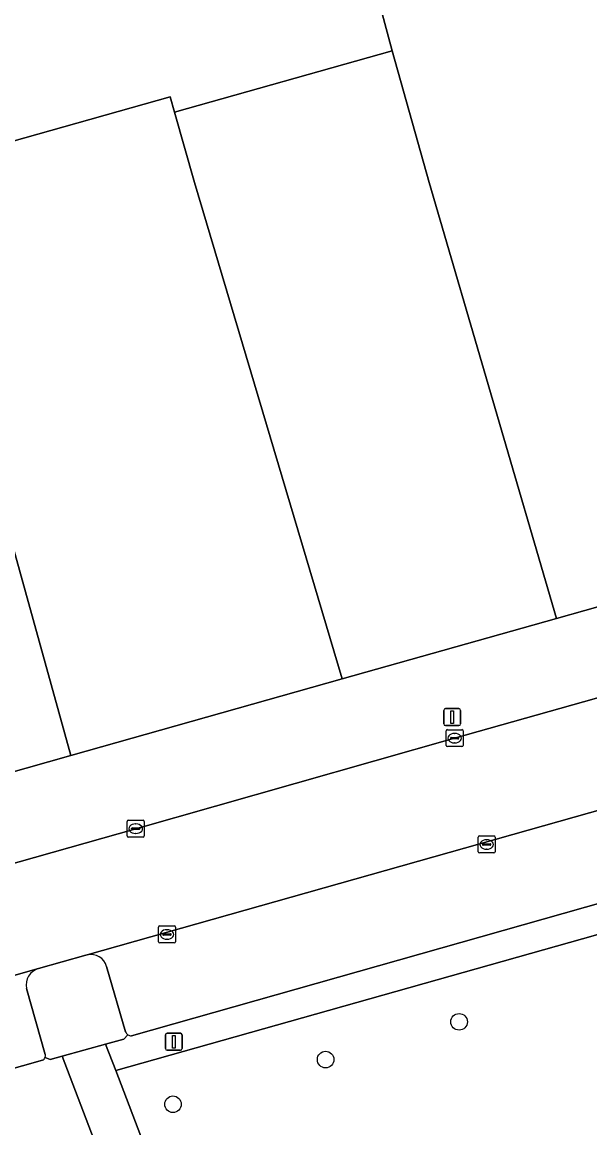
# Model space of a CAD drawing. Extents: x 159680 to 160786, y 387323 to 388340.
# Drawn here: x 159860.5 to 159893.9, y 387944.3 to 388009.5 of the extents above; entities that cross this region are included whole.
import ezdxf

# ---------------------------------------------------------------- set-up
doc = ezdxf.new("R2010")
doc.units = 0
for name, color, linetype in [('IMGEO_Boom', 7, 'Continuous'), ('IMGEO_Groenvoorziening', 7, 'Continuous'), ('IMGEO_Hek', 7, 'Continuous'), ('IMGEO_Kolk', 7, 'Continuous'), ('IMGEO_Lichtmast', 7, 'Continuous'), ('IMGEO_Pand', 7, 'Continuous'), ('IMGEO_Parkeervlak_open', 7, 'Continuous'), ('IMGEO_Rijbaan_lokaal_gesloten', 7, 'Continuous'), ('IMGEO_Voetpad_open', 7, 'Continuous')]:
    doc.layers.add(name, color=color, linetype=linetype)

msp = doc.modelspace()

# ---------------------------------------------------------------- linework, layer by layer
at = {"layer": 'IMGEO_Boom'}
for centre in [(159886.243, 387950.579), (159878.384, 387948.359), (159869.393, 387945.727)]:
    msp.add_circle(centre, 0.489, dxfattribs=at)
at = {"layer": 'IMGEO_Groenvoorziening'}
for points in [[(159935.859, 387969.267), (159919.115, 387964.542), (159866.95, 387949.763)], [(159866.738, 387949.821), (159866.507, 387949.567), (159865.426, 387949.267), (159866.018, 387947.713), (159937.637, 387967.912)], [(159861.706, 387948.32), (159853.16, 387945.903), (159853.146, 387945.899), (159869.919, 387892.256), (159882.464, 387897.134), (159862.86, 387948.556)], [(159862.86, 387948.556), (159862.157, 387948.362), (159861.856, 387948.473)]]:
    msp.add_lwpolyline(points, dxfattribs=at)
msp.add_lwpolyline([(159937.637, 387967.912), (159866.018, 387947.713), (159872.851, 387929.771), (159939.571, 387953.32)], close=True, dxfattribs=at)
for centre, radius, start, end in [((159866.932, 387950.112), 0.35, 236.38265, 273.01566), ((159861.592, 387948.582), 0.286, 293.52828, 337.60625)]:
    msp.add_arc(centre, radius, start, end, dxfattribs=at)
at = {"layer": 'IMGEO_Hek'}
msp.add_lwpolyline([(159937.637, 387967.912), (159866.018, 387947.713)], dxfattribs=at)
at = {"layer": 'IMGEO_Kolk'}
for p, q in [((159885.48, 387966.86), (159885.48, 387967.712)), ((159885.555, 387967.786), (159886.407, 387967.786)), ((159886.481, 387967.712), (159886.481, 387966.86)), ((159885.739, 387967.28), (159885.739, 387967.292)), ((159886.177, 387967.243), (159885.779, 387967.243)), ((159885.782, 387967.329), (159886.18, 387967.329)), ((159885.991, 387967.006), (159885.966, 387967.006)), ((159885.968, 387967.566), (159885.993, 387967.566)), ((159886.223, 387967.292), (159886.223, 387967.28)), ((159886.407, 387966.786), (159885.555, 387966.786)), ((159866.775, 387962.454), (159867.627, 387962.454)), ((159866.7, 387961.528), (159866.7, 387962.38)), ((159866.959, 387961.948), (159866.959, 387961.96)), ((159867.397, 387961.911), (159866.999, 387961.911)), ((159867.002, 387961.997), (159867.4, 387961.997)), ((159867.188, 387962.234), (159867.213, 387962.234)), ((159867.443, 387961.96), (159867.443, 387961.948)), ((159867.701, 387962.38), (159867.701, 387961.528)), ((159867.627, 387961.454), (159866.775, 387961.454)), ((159867.211, 387961.674), (159867.186, 387961.674)), ((159887.37, 387960.6), (159887.37, 387961.452)), ((159887.445, 387961.526), (159888.297, 387961.526)), ((159887.858, 387961.306), (159887.883, 387961.306)), ((159888.371, 387961.452), (159888.371, 387960.6)), ((159888.297, 387960.526), (159887.445, 387960.526)), ((159887.629, 387961.02), (159887.629, 387961.032)), ((159888.067, 387960.983), (159887.669, 387960.983)), ((159887.672, 387961.069), (159888.07, 387961.069)), ((159887.881, 387960.746), (159887.856, 387960.746)), ((159888.113, 387961.032), (159888.113, 387961.02)), ((159868.542, 387955.301), (159868.542, 387956.153)), ((159868.617, 387956.227), (159869.469, 387956.227)), ((159869.03, 387956.007), (159869.055, 387956.007)), ((159869.543, 387956.153), (159869.543, 387955.301)), ((159869.469, 387955.227), (159868.617, 387955.227)), ((159868.801, 387955.721), (159868.801, 387955.733)), ((159869.239, 387955.684), (159868.841, 387955.684)), ((159868.844, 387955.77), (159869.242, 387955.77)), ((159869.053, 387955.447), (159869.028, 387955.447)), ((159869.285, 387955.733), (159869.285, 387955.721))]:
    msp.add_line(p, q, dxfattribs=at)
for points in [[(159885.48, 387966.86), (159885.48, 387967.712)], [(159885.555, 387967.786), (159886.407, 387967.786)], [(159886.481, 387967.712), (159886.481, 387966.86)], [(159886.407, 387966.786), (159885.555, 387966.786)], [(159866.775, 387962.454), (159867.627, 387962.454)], [(159866.7, 387961.528), (159866.7, 387962.38)], [(159867.701, 387962.38), (159867.701, 387961.528)], [(159867.627, 387961.454), (159866.775, 387961.454)], [(159887.37, 387960.6), (159887.37, 387961.452)], [(159887.445, 387961.526), (159888.297, 387961.526)], [(159888.371, 387961.452), (159888.371, 387960.6)], [(159888.297, 387960.526), (159887.445, 387960.526)], [(159868.542, 387955.301), (159868.542, 387956.153)], [(159868.617, 387956.227), (159869.469, 387956.227)], [(159869.543, 387956.153), (159869.543, 387955.301)], [(159869.469, 387955.227), (159868.617, 387955.227)]]:
    msp.add_lwpolyline(points, dxfattribs=at)
for centre, radius, start, end in [((159885.557, 387967.71), 0.0765, 91.55205, 178.44795), ((159885.557, 387967.71), 0.0765, 91.55205, 178.44795), ((159886.405, 387967.71), 0.0765, 1.55205, 88.44795), ((159886.405, 387967.71), 0.0765, 1.55205, 88.44795), ((159885.779, 387967.289), 0.0403, 85.87752, 175.75265), ((159885.776, 387967.279), 0.0366, 178.93798, 274.71019), ((159886.18, 387967.286), 0.043, 264.86636, 352.45326), ((159886.184, 387967.291), 0.0386, 1.73085, 96.63898), ((159885.557, 387966.862), 0.0765, 181.55205, 268.44795), ((159885.557, 387966.862), 0.0765, 181.55205, 268.44795), ((159886.405, 387966.862), 0.0765, 271.55205, 358.44795), ((159886.405, 387966.862), 0.0765, 271.55205, 358.44795), ((159866.777, 387962.378), 0.0765, 91.55205, 178.44795), ((159866.777, 387962.378), 0.0765, 91.55205, 178.44795), ((159867.625, 387962.378), 0.0765, 1.55205, 88.44795), ((159867.625, 387962.378), 0.0765, 1.55205, 88.44795), ((159866.999, 387961.957), 0.0403, 85.87752, 175.75265), ((159866.996, 387961.947), 0.0366, 178.93798, 274.71019), ((159867.4, 387961.954), 0.043, 264.86636, 352.45326), ((159867.404, 387961.959), 0.0386, 1.73085, 96.63898), ((159866.777, 387961.53), 0.0765, 181.55205, 268.44795), ((159866.777, 387961.53), 0.0765, 181.55205, 268.44795), ((159867.625, 387961.53), 0.0765, 271.55205, 358.44795), ((159867.625, 387961.53), 0.0765, 271.55205, 358.44795), ((159887.447, 387961.45), 0.0765, 91.55205, 178.44795), ((159887.447, 387961.45), 0.0765, 91.55205, 178.44795), ((159888.295, 387961.45), 0.0765, 1.55205, 88.44795), ((159888.295, 387961.45), 0.0765, 1.55205, 88.44795), ((159887.447, 387960.602), 0.0765, 181.55205, 268.44795), ((159887.447, 387960.602), 0.0765, 181.55205, 268.44795), ((159887.669, 387961.029), 0.0403, 85.87752, 175.75265), ((159887.666, 387961.019), 0.0366, 178.93798, 274.71019), ((159888.07, 387961.026), 0.043, 264.86636, 352.45326), ((159888.074, 387961.031), 0.0386, 1.73085, 96.63898), ((159888.295, 387960.602), 0.0765, 271.55205, 358.44795), ((159888.295, 387960.602), 0.0765, 271.55205, 358.44795), ((159868.619, 387956.151), 0.0765, 91.55205, 178.44795), ((159868.619, 387956.151), 0.0765, 91.55205, 178.44795), ((159869.467, 387956.151), 0.0765, 1.55205, 88.44795), ((159869.467, 387956.151), 0.0765, 1.55205, 88.44795), ((159868.619, 387955.303), 0.0765, 181.55205, 268.44795), ((159868.619, 387955.303), 0.0765, 181.55205, 268.44795), ((159868.841, 387955.73), 0.0403, 85.87752, 175.75265), ((159868.838, 387955.72), 0.0366, 178.93798, 274.71019), ((159869.242, 387955.727), 0.043, 264.86636, 352.45326), ((159869.246, 387955.732), 0.0386, 1.73085, 96.63898), ((159869.467, 387955.303), 0.0765, 271.55205, 358.44795), ((159869.467, 387955.303), 0.0765, 271.55205, 358.44795)]:
    msp.add_arc(centre, radius, start, end, dxfattribs=at)
for centre, major_axis, ratio, start_param, end_param in [((159885.967, 387967.286), (-0.387, 0.002), 0.722429, 4.712389, 7.853982), ((159885.992, 387967.286), (-0.39, 0.002), 0.717154, 1.570796, 4.712389), ((159867.187, 387961.954), (-0.387, 0.002), 0.722429, 4.712389, 7.853982), ((159867.212, 387961.954), (-0.39, 0.002), 0.717154, 1.570796, 4.712389), ((159887.857, 387961.026), (-0.387, 0.002), 0.722429, 4.712389, 7.853982), ((159887.882, 387961.026), (-0.39, 0.002), 0.717154, 1.570796, 4.712389), ((159869.029, 387955.727), (-0.387, 0.002), 0.722429, 4.712389, 7.853982), ((159869.054, 387955.727), (-0.39, 0.002), 0.717154, 1.570796, 4.712389)]:
    msp.add_ellipse(centre, major_axis=major_axis, ratio=ratio, start_param=start_param, end_param=end_param, dxfattribs=at)
at = {"layer": 'IMGEO_Lichtmast'}
for p, q in [((159885.338, 387968.123), (159885.338, 387968.923)), ((159885.338, 387968.923), (159885.338, 387968.123)), ((159885.438, 387969.023), (159886.228, 387969.023)), ((159886.228, 387969.023), (159885.438, 387969.023)), ((159886.328, 387968.923), (159886.328, 387968.123)), ((159886.328, 387968.123), (159886.328, 387968.923)), ((159886.228, 387968.023), (159885.438, 387968.023)), ((159885.438, 387968.023), (159886.228, 387968.023)), ((159868.943, 387949.01), (159868.943, 387949.81)), ((159868.943, 387949.81), (159868.943, 387949.01)), ((159869.043, 387949.91), (159869.833, 387949.91)), ((159869.833, 387949.91), (159869.043, 387949.91)), ((159869.933, 387949.81), (159869.933, 387949.01)), ((159869.933, 387949.01), (159869.933, 387949.81)), ((159869.833, 387948.91), (159869.043, 387948.91)), ((159869.043, 387948.91), (159869.833, 387948.91))]:
    msp.add_line(p, q, dxfattribs=at)
for points in [[(159885.758, 387968.898), (159885.908, 387968.898), (159885.908, 387968.148), (159885.758, 387968.148), (159885.758, 387968.898)], [(159869.363, 387949.785), (159869.513, 387949.785), (159869.513, 387949.035), (159869.363, 387949.035), (159869.363, 387949.785)]]:
    msp.add_lwpolyline(points, dxfattribs=at)
for centre, start, end in [((159885.438, 387968.923), 90, 180), ((159885.438, 387968.923), 90, 180), ((159886.228, 387968.923), 0, 90), ((159886.228, 387968.923), 360, 90), ((159885.438, 387968.123), 180, 270), ((159885.438, 387968.123), 180, 270), ((159886.228, 387968.123), 270, 0), ((159886.228, 387968.123), 270, 0), ((159869.043, 387949.81), 90, 180), ((159869.043, 387949.81), 90, 180), ((159869.833, 387949.81), 0, 90), ((159869.833, 387949.81), 360, 90), ((159869.043, 387949.01), 180, 270), ((159869.043, 387949.01), 180, 270), ((159869.833, 387949.01), 270, 0), ((159869.833, 387949.01), 270, 0)]:
    msp.add_arc(centre, 0.1, start, end, dxfattribs=at)
at = {"layer": 'IMGEO_Pand'}
for points in [[(159912.006, 387979.988), (159918.971, 387981.955), (159913.916, 388000), (159900.049, 388049.507), (159873.019, 388041.864), (159877.892, 388024.247), (159882.299, 388007.76), (159884.49, 388000), (159891.972, 387974.331)], [(159836.727, 388031.661), (159837.686, 388028.235), (159829.597, 388025.911), (159836.928, 388000), (159837.992, 387996.231), (159851.316, 388000), (159869.229, 388005.056), (159869.487, 388004.143), (159882.299, 388007.76), (159877.892, 388024.247), (159874.489, 388023.234), (159871.155, 388035.219), (159868.062, 388036.545), (159864.143, 388035.468), (159860.548, 388034.481), (159860.469, 388034.822), (159859.87, 388035.171), (159859.769, 388035.23), (159853.295, 388033.388), (159852.93, 388032.688), (159853.022, 388032.345), (159848.853, 388031.171), (159848.627, 388031.984), (159847.843, 388034.798)], [(159891.972, 387974.331), (159884.49, 388000), (159882.299, 388007.76), (159869.487, 388004.143), (159870.657, 388000), (159879.363, 387970.77)], [(159841.177, 387984.948), (159856.965, 387989.373), (159863.381, 387966.257), (159879.363, 387970.77), (159870.657, 388000), (159869.487, 388004.143), (159869.229, 388005.056), (159851.316, 388000), (159837.992, 387996.231), (159839.921, 387989.398)], [(159845.868, 387968.327), (159847.702, 387961.83), (159863.381, 387966.257), (159856.965, 387989.373), (159841.177, 387984.948), (159842.331, 387980.857)]]:
    msp.add_lwpolyline(points, close=True, dxfattribs=at)
at = {"layer": 'IMGEO_Parkeervlak_open'}
for points in [[(159935.64, 387974.697), (159930.119, 387973.114), (159864.344, 387954.52)], [(159866.95, 387949.763), (159919.115, 387964.542), (159935.859, 387969.267)], [(159861.472, 387953.724), (159849.823, 387950.423)], [(159865.486, 387953.841), (159866.604, 387949.99)], [(159861.87, 387948.656), (159860.759, 387952.551)], [(159852.437, 387945.698), (159853.146, 387945.899), (159853.16, 387945.903), (159861.706, 387948.32)]]:
    msp.add_lwpolyline(points, dxfattribs=at)
for centre, radius, start, end in [((159864.563, 387953.588), 0.957, 15.31792, 103.2131), ((159861.763, 387952.744), 1.022, 106.51538, 190.89854), ((159866.937, 387950.117), 0.356, 200.79452, 236.02724), ((159866.932, 387950.112), 0.35, 236.38265, 273.01566), ((159861.592, 387948.582), 0.286, 293.52828, 337.60625), ((159861.592, 387948.585), 0.287, 336.9724, 14.27807)]:
    msp.add_arc(centre, radius, start, end, dxfattribs=at)
at = {"layer": 'IMGEO_Rijbaan_lokaal_gesloten'}
for points in [[(160083.381, 388022.896), (160082.508, 388022.65), (160082.159, 388022.551), (160048.532, 388013.083), (160030.725, 388008.065), (160012.92, 388003.049), (159996.101, 387998.287), (159976.848, 387992.866), (159960.046, 387988.14), (159939.339, 387982.319), (159921.263, 387977.213), (159904.721, 387972.567), (159885.981, 387967.286), (159867.201, 387961.954), (159849.42, 387956.928), (159846.182, 387956.029), (159846.177, 387956.028), (159847.813, 387949.843)], [(159848.084, 387949.943), (159849.725, 387950.399), (159849.823, 387950.423), (159861.472, 387953.724), (159864.262, 387954.497), (159864.344, 387954.52), (159930.119, 387973.114), (159935.64, 387974.697), (159938.528, 387975.474), (159941.956, 387976.446), (159997.91, 387992.22)]]:
    msp.add_lwpolyline(points, dxfattribs=at)
at = {"layer": 'IMGEO_Voetpad_open'}
for points in [[(159975.19, 387997.872), (159966.45, 387995.384), (159966.303, 387995.342), (159957.118, 387992.727), (159919.517, 387982.109), (159918.971, 387981.955), (159912.006, 387979.988), (159891.972, 387974.331), (159879.363, 387970.77), (159863.381, 387966.257), (159847.702, 387961.83), (159849.42, 387956.928), (159867.201, 387961.954), (159885.981, 387967.286), (159904.721, 387972.567), (159921.263, 387977.213), (159939.339, 387982.319), (159960.046, 387988.14), (159976.848, 387992.866)], [(159864.344, 387954.52), (159864.262, 387954.497), (159861.472, 387953.724)], [(159866.604, 387949.99), (159865.486, 387953.841)], [(159860.759, 387952.551), (159861.87, 387948.656)], [(159861.856, 387948.473), (159862.157, 387948.362), (159862.86, 387948.556), (159862.873, 387948.56), (159865.426, 387949.267), (159866.507, 387949.567), (159866.738, 387949.821)], [(159880.867, 387908.722), (159872.851, 387929.771), (159866.018, 387947.713), (159865.426, 387949.267), (159862.873, 387948.56), (159862.86, 387948.556), (159882.464, 387897.134), (159884.324, 387892.254), (159886.681, 387893.188), (159884.791, 387898.039), (159883.009, 387902.616)]]:
    msp.add_lwpolyline(points, dxfattribs=at)
for centre, radius, start, end in [((159864.563, 387953.588), 0.957, 15.31792, 103.2131), ((159861.763, 387952.744), 1.022, 106.51538, 190.89854), ((159866.937, 387950.117), 0.356, 200.79452, 236.02724), ((159861.592, 387948.585), 0.287, 336.9724, 14.27807)]:
    msp.add_arc(centre, radius, start, end, dxfattribs=at)

doc.saveas('drawing.dxf')
